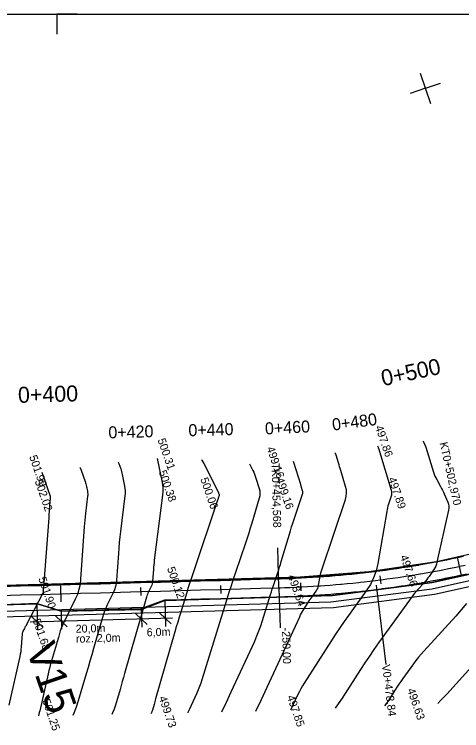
# Model space of a CAD drawing. Extents: x -636600 to -628587, y -1090963 to -1085869.
# Drawn here: x -629437.9 to -629326.1, y -1090844.9 to -1090665.8 of the extents above; entities that cross this region are included whole.
import ezdxf

# ---------------------------------------------------------------- set-up
doc = ezdxf.new("R2010")
doc.units = 0
for name, color, linetype in [('01_PARCELY_NÁVRH_PC', 7, 'Continuous'), ('03_PC_OBJEKTY_NÁVRH', 7, 'Continuous'), ('06_ÚSES_IP_NAVRH', 7, 'Continuous'), ('08_LEGENDA_HV', 7, 'Continuous'), ('Ex_Major Contours', 7, 'Continuous'), ('Ex_Minor Contours', 7, 'Continuous'), ('HEKTOMETRY100', 7, 'Continuous'), ('HEKTOMETRY20', 7, 'Continuous'), ('HL_BODY', 7, 'Continuous'), ('koty_vše', 7, 'Continuous'), ('POLOMERY', 7, 'Continuous'), ('popis', 7, 'Continuous'), ('situace_osa', 7, 'Continuous'), ('situace_těleso', 7, 'Continuous'), ('situace_vozovka', 7, 'Continuous'), ('síť křížků', 7, 'Continuous'), ('VRCHOLY', 7, 'Continuous')]:
    doc.layers.add(name, color=color, linetype=linetype)

msp = doc.modelspace()

# ---------------------------------------------------------------- linework, layer by layer
at = {"layer": '01_PARCELY_NÁVRH_PC'}
for points in [[(-629189.66, -1090770.45), (-629215.42, -1090775.8), (-629219.93, -1090777.26), (-629332.41, -1090802.64), (-629349.32, -1090805.2), (-629366.45, -1090806.54), (-629540.95, -1090811.44)], [(-629541.71, -1090816.24), (-629432.05, -1090813.18), (-629426.18, -1090814.98), (-629406.28, -1090814.59), (-629400.25, -1090812.37), (-629358.35, -1090811.11), (-629333.45, -1090807.8), (-629185.54, -1090774.98)], [(-629185.54, -1090774.98), (-629333.45, -1090807.8), (-629358.35, -1090811.11), (-629400.25, -1090812.37), (-629406.28, -1090814.59), (-629426.18, -1090814.98), (-629432.05, -1090813.18), (-629531.76, -1090815.97)], [(-629536.11, -1090819.09), (-629358.1, -1090814.1), (-629332.92, -1090810.75), (-629185.14, -1090777.96)]]:
    msp.add_lwpolyline(points, dxfattribs=at)
at = {"layer": '06_ÚSES_IP_NAVRH'}
msp.add_lwpolyline([(-629532.12, -1090817.99), (-629446.56, -1090815.16), (-629358.79, -1090812.64), (-629333.43, -1090809.41), (-629185.5, -1090776.5), (-629168.6, -1090775.78), (-629152.44, -1090777.59), (-629083.51, -1090794.83), (-629071.65, -1090795.64), (-629061.36, -1090794.84), (-629052.1, -1090792.94), (-629028.22, -1090783.13)], dxfattribs=at)
at = {"layer": '08_LEGENDA_HV'}
msp.add_line((-629847.27, -1090665.82), (-629007.27, -1090665.82), dxfattribs=at)
msp.add_lwpolyline([(-629422.27, -1090665.82), (-629427.27, -1090665.82), (-629427.27, -1090670.82)], dxfattribs=at)
at = {"layer": 'Ex_Major Contours'}
for points in [[(-629335.78, -1090772.48), (-629335.51, -1090772.86), (-629335.04, -1090773.98), (-629333.1, -1090780.29), (-629332.94, -1090780.76), (-629332.76, -1090781.23), (-629332.55, -1090781.68), (-629332.32, -1090782.12), (-629331.34, -1090783.88), (-629331.1, -1090784.32), (-629330.87, -1090784.77), (-629330.65, -1090785.22), (-629330.45, -1090785.68), (-629329.55, -1090787.73), (-629329.38, -1090788.23), (-629329.29, -1090788.74), (-629329.28, -1090789.26), (-629329.36, -1090789.78), (-629332.27, -1090802.78), (-629332.41, -1090803.27), (-629332.58, -1090803.74), (-629332.81, -1090804.19), (-629333.07, -1090804.62), (-629334.22, -1090806.3), (-629334.52, -1090806.71), (-629334.83, -1090807.11), (-629335.15, -1090807.51), (-629335.49, -1090807.89), (-629337.04, -1090809.6), (-629337.41, -1090810.01), (-629337.76, -1090810.44), (-629338.11, -1090810.87), (-629338.44, -1090811.32), (-629346.85, -1090822.96), (-629348.01, -1090824.58), (-629349.15, -1090826.23), (-629350.26, -1090827.89), (-629351.35, -1090829.56), (-629355.97, -1090836.76), (-629356.92, -1090838.2), (-629357.7, -1090839.29)], [(-629391.09, -1090777.19), (-629391.03, -1090777.27), (-629390.52, -1090778.13), (-629386.89, -1090785.32), (-629386.86, -1090785.38), (-629386.84, -1090785.44), (-629386.81, -1090785.51), (-629386.79, -1090785.57), (-629386.71, -1090785.83), (-629386.7, -1090785.89), (-629386.69, -1090785.96), (-629386.7, -1090786.02), (-629386.71, -1090786.09), (-629386.91, -1090786.76), (-629386.95, -1090786.89), (-629386.99, -1090787.02), (-629387.04, -1090787.16), (-629387.08, -1090787.29), (-629393.19, -1090805.42), (-629393.6, -1090806.64), (-629394, -1090807.87), (-629394.39, -1090809.09), (-629394.78, -1090810.33), (-629396.3, -1090815.25), (-629396.68, -1090816.49), (-629397.05, -1090817.72), (-629397.41, -1090818.96), (-629397.77, -1090820.2), (-629402.56, -1090836.94), (-629402.66, -1090837.29), (-629402.76, -1090837.63), (-629402.86, -1090837.98), (-629402.96, -1090838.33), (-629403.37, -1090839.71), (-629403.48, -1090840.05), (-629403.61, -1090840.39), (-629403.72, -1090840.62)]]:
    msp.add_lwpolyline(points, dxfattribs=at)
at = {"layer": 'Ex_Minor Contours'}
for points in [[(-629347.09, -1090773.65), (-629347.02, -1090773.87), (-629346.99, -1090773.98), (-629346.96, -1090774.08), (-629346.93, -1090774.18), (-629346.89, -1090774.28), (-629343.74, -1090784.72), (-629343.64, -1090785.16), (-629343.61, -1090785.61), (-629343.65, -1090786.05), (-629343.77, -1090786.49), (-629344.36, -1090788.26), (-629344.5, -1090788.71), (-629344.63, -1090789.16), (-629344.73, -1090789.61), (-629344.82, -1090790.07), (-629347.05, -1090803.12), (-629347.47, -1090804.94), (-629348.09, -1090806.69), (-629348.9, -1090808.35), (-629349.92, -1090809.93), (-629354.36, -1090816.07), (-629355.46, -1090817.62), (-629356.54, -1090819.18), (-629357.59, -1090820.75), (-629358.63, -1090822.34), (-629365.48, -1090833.01), (-629365.89, -1090833.69), (-629366.29, -1090834.38), (-629366.65, -1090835.08), (-629367, -1090835.8), (-629368.33, -1090838.7), (-629368.66, -1090839.42), (-629368.83, -1090839.75)], [(-629377.5, -1090839.96), (-629376.09, -1090837.1), (-629374.65, -1090834.03), (-629366.57, -1090816.41), (-629366.35, -1090815.96), (-629366.12, -1090815.51), (-629365.87, -1090815.07), (-629365.6, -1090814.64), (-629364.43, -1090812.81), (-629364.19, -1090812.45), (-629363.96, -1090812.1), (-629363.72, -1090811.75), (-629363.47, -1090811.41), (-629362.48, -1090810.03), (-629362.25, -1090809.68), (-629362.07, -1090809.31), (-629361.93, -1090808.92), (-629361.84, -1090808.51), (-629361.47, -1090806.38), (-629361.38, -1090805.88), (-629361.26, -1090805.4), (-629361.13, -1090804.91), (-629360.98, -1090804.43), (-629355.14, -1090787.09), (-629354.93, -1090786.28), (-629354.85, -1090785.46), (-629354.91, -1090784.65), (-629355.09, -1090783.83), (-629356.29, -1090779.86), (-629356.43, -1090779.38), (-629356.58, -1090778.91), (-629356.72, -1090778.43), (-629356.87, -1090777.96), (-629357.45, -1090776.05), (-629357.64, -1090775.61), (-629357.77, -1090775.42)], [(-629402.18, -1090776.88), (-629402.16, -1090776.95), (-629402.13, -1090777.04), (-629402.11, -1090777.14), (-629402.09, -1090777.23), (-629401.02, -1090782.43), (-629400.88, -1090783.33), (-629400.8, -1090784.23), (-629400.8, -1090785.14), (-629400.88, -1090786.04), (-629402.89, -1090802.22), (-629402.96, -1090802.82), (-629403.02, -1090803.42), (-629403.08, -1090804.01), (-629403.12, -1090804.61), (-629403.32, -1090807.49), (-629403.36, -1090807.84), (-629403.43, -1090808.19), (-629403.54, -1090808.53), (-629403.69, -1090808.87), (-629404.33, -1090810.17), (-629404.49, -1090810.5), (-629404.63, -1090810.84), (-629404.75, -1090811.18), (-629404.86, -1090811.52), (-629410.3, -1090830.58), (-629410.59, -1090831.57), (-629410.88, -1090832.57), (-629411.17, -1090833.56), (-629411.46, -1090834.55), (-629412.62, -1090838.52), (-629412.94, -1090839.5), (-629413.32, -1090840.45), (-629413.51, -1090840.87)], [(-629421.54, -1090779.02), (-629421.42, -1090779.19), (-629421.18, -1090779.73), (-629420.19, -1090782.6), (-629420.1, -1090782.9), (-629420.01, -1090783.2), (-629419.93, -1090783.5), (-629419.86, -1090783.81), (-629419.61, -1090785.05), (-629419.56, -1090785.35), (-629419.53, -1090785.66), (-629419.53, -1090785.97), (-629419.56, -1090786.29), (-629420.1, -1090790.6), (-629420.19, -1090791.43), (-629420.28, -1090792.25), (-629420.35, -1090793.08), (-629420.41, -1090793.91), (-629421.3, -1090807.01), (-629421.45, -1090808.31), (-629421.72, -1090809.57), (-629422.12, -1090810.81), (-629422.64, -1090812.01), (-629425.77, -1090818.33), (-629425.95, -1090818.72), (-629426.12, -1090819.12), (-629426.27, -1090819.53), (-629426.39, -1090819.94), (-629426.87, -1090821.61), (-629426.99, -1090822.02), (-629427.11, -1090822.44), (-629427.23, -1090822.85), (-629427.35, -1090823.27), (-629428.56, -1090827.38), (-629428.8, -1090828.2), (-629429.02, -1090829.03), (-629429.23, -1090829.86), (-629429.43, -1090830.69), (-629431.53, -1090839.92), (-629431.63, -1090840.36), (-629431.72, -1090840.79), (-629431.8, -1090841.16)], [(-629411.91, -1090777.76), (-629411.89, -1090777.79), (-629411.75, -1090778.11), (-629411.29, -1090779.45), (-629411.18, -1090779.78), (-629411.08, -1090780.12), (-629410.99, -1090780.47), (-629410.92, -1090780.81), (-629410.32, -1090783.74), (-629410.22, -1090784.34), (-629410.17, -1090784.95), (-629410.17, -1090785.56), (-629410.22, -1090786.17), (-629411.33, -1090795.07), (-629411.49, -1090796.46), (-629411.63, -1090797.84), (-629411.76, -1090799.22), (-629411.86, -1090800.61), (-629412.31, -1090807.25), (-629412.4, -1090808.08), (-629412.58, -1090808.88), (-629412.83, -1090809.67), (-629413.17, -1090810.44), (-629414.66, -1090813.46), (-629415.01, -1090814.22), (-629415.33, -1090814.99), (-629415.62, -1090815.78), (-629415.87, -1090816.58), (-629418.09, -1090824.37), (-629418.54, -1090825.94), (-629419, -1090827.5), (-629419.45, -1090829.07), (-629419.91, -1090830.63), (-629421.92, -1090837.45), (-629422.42, -1090839.01), (-629423.02, -1090840.53), (-629423.27, -1090841.08)], [(-629379.09, -1090778.16), (-629378.26, -1090779.81), (-629378.04, -1090780.28), (-629377.83, -1090780.76), (-629377.65, -1090781.24), (-629377.49, -1090781.73), (-629376.69, -1090784.35), (-629376.55, -1090784.95), (-629376.5, -1090785.55), (-629376.54, -1090786.16), (-629376.68, -1090786.76), (-629378.54, -1090793.03), (-629378.92, -1090794.27), (-629379.31, -1090795.51), (-629379.71, -1090796.75), (-629380.12, -1090797.98), (-629382.61, -1090805.38), (-629383.16, -1090807.03), (-629383.7, -1090808.68), (-629384.23, -1090810.33), (-629384.74, -1090811.99), (-629390.99, -1090832.2), (-629391.27, -1090833.04), (-629391.57, -1090833.87), (-629391.9, -1090834.69), (-629392.25, -1090835.5), (-629393.73, -1090838.71), (-629394.1, -1090839.51), (-629394.49, -1090840.31), (-629394.53, -1090840.39)], [(-629386.04, -1090840.18), (-629384.83, -1090837.71), (-629383.65, -1090835.19), (-629377.81, -1090822.47), (-629377.26, -1090821.21), (-629376.75, -1090819.94), (-629376.28, -1090818.65), (-629375.86, -1090817.35), (-629373.85, -1090810.86), (-629373.64, -1090810.18), (-629373.42, -1090809.49), (-629373.19, -1090808.8), (-629372.96, -1090808.12), (-629372.04, -1090805.38), (-629371.81, -1090804.7), (-629371.59, -1090804.01), (-629371.38, -1090803.32), (-629371.17, -1090802.63), (-629368.86, -1090794.9), (-629368.57, -1090793.93), (-629368.27, -1090792.97), (-629367.96, -1090792.01), (-629367.65, -1090791.05), (-629365.85, -1090785.72), (-629365.8, -1090785.52), (-629365.78, -1090785.32), (-629365.79, -1090785.13), (-629365.84, -1090784.93), (-629366.08, -1090784.13), (-629366.14, -1090783.93), (-629366.2, -1090783.73), (-629366.26, -1090783.54), (-629366.32, -1090783.34), (-629368, -1090777.87), (-629368.1, -1090777.62)], [(-629431, -1090780.25), (-629430.55, -1090781.53), (-629430.45, -1090781.82), (-629430.35, -1090782.11), (-629430.25, -1090782.4), (-629430.15, -1090782.69), (-629428.93, -1090786.25), (-629428.92, -1090786.26), (-629428.92, -1090786.27), (-629428.92, -1090786.29), (-629428.91, -1090786.3), (-629428.9, -1090786.35), (-629428.9, -1090786.37), (-629428.9, -1090786.38), (-629428.9, -1090786.39), (-629428.9, -1090786.41), (-629428.92, -1090786.6), (-629428.93, -1090786.63), (-629428.93, -1090786.67), (-629428.93, -1090786.71), (-629428.94, -1090786.74), (-629429.14, -1090789.68), (-629429.17, -1090790.19), (-629429.21, -1090790.69), (-629429.24, -1090791.19), (-629429.28, -1090791.69), (-629430.6, -1090808.99), (-629430.61, -1090809.12), (-629430.62, -1090809.24), (-629430.62, -1090809.37), (-629430.62, -1090809.5), (-629430.63, -1090810.01), (-629430.64, -1090810.14), (-629430.67, -1090810.26), (-629430.7, -1090810.38), (-629430.76, -1090810.49), (-629435.03, -1090818.64), (-629435.11, -1090818.81), (-629435.2, -1090818.97), (-629435.28, -1090819.14), (-629435.36, -1090819.3), (-629435.7, -1090819.97), (-629435.77, -1090820.14), (-629435.83, -1090820.31), (-629435.87, -1090820.49), (-629435.89, -1090820.67), (-629436.15, -1090823.96), (-629436.2, -1090824.57), (-629436.28, -1090825.17), (-629436.39, -1090825.77), (-629436.51, -1090826.37), (-629439.27, -1090838.47)], [(-629324.89, -1090813.07), (-629326.2, -1090814.66), (-629327.57, -1090816.22), (-629335.53, -1090824.97), (-629336.22, -1090825.75), (-629336.89, -1090826.54), (-629337.53, -1090827.36), (-629338.15, -1090828.19), (-629340.81, -1090831.86), (-629341.3, -1090832.56), (-629341.79, -1090833.26), (-629342.26, -1090833.97), (-629342.73, -1090834.69), (-629344.58, -1090837.57), (-629345.05, -1090838.28), (-629345.34, -1090838.7)], [(-629318.88, -1090823.7), (-629329.83, -1090835.73), (-629330.56, -1090836.52), (-629331.29, -1090837.29), (-629332.03, -1090838.06)]]:
    msp.add_lwpolyline(points, dxfattribs=at)
at = {"layer": 'HEKTOMETRY100'}
for points in [[(-629327.12, -1090801.85), (-629326.29, -1090805.76)], [(-629426.36, -1090808.67), (-629426.25, -1090812.67)]]:
    msp.add_lwpolyline(points, dxfattribs=at)
at = {"layer": 'HEKTOMETRY20'}
for points in [[(-629346.54, -1090806.18), (-629346.28, -1090808.17)], [(-629406.34, -1090809.12), (-629406.28, -1090811.12)], [(-629386.35, -1090808.57), (-629386.29, -1090810.57)], [(-629366.38, -1090807.96), (-629366.28, -1090809.96)]]:
    msp.add_lwpolyline(points, dxfattribs=at)
at = {"layer": 'HL_BODY'}
msp.add_lwpolyline([(-629371.76, -1090809.17), (-629372.03, -1090799.17)], dxfattribs=at)
at = {"layer": 'POLOMERY'}
msp.add_lwpolyline([(-629371.76, -1090809.17), (-629371.48, -1090819.16)], dxfattribs=at)
at = {"layer": 'popis'}
for points in [[(-629400.24, -1090812.2), (-629400.06, -1090818.83)], [(-629432.25, -1090813.09), (-629432.06, -1090819.71)], [(-629406.17, -1090814.37), (-629406.04, -1090818.99)], [(-629433.57, -1090816.33), (-629430.67, -1090819.08)], [(-629427.58, -1090816.17), (-629424.68, -1090818.92)], [(-629426.2, -1090814.92), (-629426.08, -1090819.54)], [(-629407.55, -1090815.62), (-629404.65, -1090818.37)], [(-629401.57, -1090815.46), (-629398.66, -1090818.21)], [(-629398.35, -1090816.78), (-629433.94, -1090817.76)]]:
    msp.add_lwpolyline(points, dxfattribs=at)
at = {"layer": 'situace_osa'}
msp.add_lwpolyline([(-629441.3, -1090811.09), (-629436.3, -1090810.95), (-629431.3, -1090810.81), (-629426.3, -1090810.67), (-629421.3, -1090810.53), (-629416.31, -1090810.4), (-629411.31, -1090810.26), (-629406.31, -1090810.12), (-629401.31, -1090809.98), (-629396.31, -1090809.85), (-629391.32, -1090809.71), (-629386.32, -1090809.57), (-629381.32, -1090809.43), (-629376.32, -1090809.29), (-629371.76, -1090809.17), (-629371.32, -1090809.16), (-629370.33, -1090809.12), (-629368.91, -1090809.07), (-629367.49, -1090809.01), (-629366.33, -1090808.96), (-629366.07, -1090808.95), (-629364.64, -1090808.87), (-629363.22, -1090808.79), (-629361.8, -1090808.69), (-629361.34, -1090808.66), (-629360.38, -1090808.6), (-629358.96, -1090808.49), (-629357.54, -1090808.37), (-629356.35, -1090808.27), (-629356.13, -1090808.25), (-629354.71, -1090808.11), (-629353.29, -1090807.97), (-629351.88, -1090807.83), (-629351.38, -1090807.77), (-629350.46, -1090807.67), (-629349.05, -1090807.5), (-629347.63, -1090807.33), (-629346.41, -1090807.18), (-629346.22, -1090807.15), (-629344.81, -1090806.96), (-629343.4, -1090806.77), (-629341.99, -1090806.56), (-629341.46, -1090806.48), (-629340.58, -1090806.35), (-629339.18, -1090806.13), (-629337.77, -1090805.9), (-629336.52, -1090805.69), (-629336.37, -1090805.66), (-629334.97, -1090805.42), (-629333.57, -1090805.16), (-629332.17, -1090804.9), (-629331.6, -1090804.8), (-629330.77, -1090804.64), (-629329.37, -1090804.36), (-629327.98, -1090804.07), (-629326.7, -1090803.81), (-629326.58, -1090803.78), (-629325.19, -1090803.48)], dxfattribs=at)
at = {"layer": 'situace_těleso'}
for points in [[(-629441.36, -1090808.73), (-629436.36, -1090808.6), (-629431.37, -1090808.47), (-629426.37, -1090808.34), (-629421.37, -1090808.17), (-629416.37, -1090808.01), (-629411.37, -1090807.85), (-629406.38, -1090807.69), (-629401.38, -1090807.53), (-629396.38, -1090807.37), (-629391.38, -1090807.28), (-629386.38, -1090807.18), (-629381.39, -1090807.06), (-629376.39, -1090806.92), (-629371.82, -1090806.78), (-629371.39, -1090806.77), (-629370.41, -1090806.73), (-629369, -1090806.68), (-629367.6, -1090806.6), (-629366.45, -1090806.54), (-629366.19, -1090806.53), (-629364.78, -1090806.45), (-629363.37, -1090806.36), (-629361.97, -1090806.27), (-629361.5, -1090806.25), (-629360.56, -1090806.19), (-629359.15, -1090806.1), (-629357.75, -1090806), (-629356.56, -1090805.9), (-629356.34, -1090805.88), (-629354.93, -1090805.77), (-629353.53, -1090805.64), (-629352.13, -1090805.5), (-629351.63, -1090805.45), (-629350.72, -1090805.35), (-629349.32, -1090805.2), (-629347.92, -1090805.03), (-629346.71, -1090804.88), (-629346.52, -1090804.86), (-629345.12, -1090804.67), (-629343.73, -1090804.48), (-629342.33, -1090804.28), (-629341.8, -1090804.2), (-629340.94, -1090804.07), (-629339.54, -1090803.85), (-629338.15, -1090803.62), (-629336.91, -1090803.42), (-629336.76, -1090803.39), (-629335.37, -1090803.16), (-629333.98, -1090802.92), (-629332.59, -1090802.67), (-629332.03, -1090802.56), (-629331.2, -1090802.41), (-629329.82, -1090802.14), (-629328.44, -1090801.86), (-629327.17, -1090801.6), (-629327.05, -1090801.57), (-629325.67, -1090801.28)], [(-629324.7, -1090805.72), (-629326.11, -1090806.02), (-629326.23, -1090806.04), (-629327.51, -1090806.31), (-629328.92, -1090806.6), (-629330.33, -1090806.88), (-629331.17, -1090807.05), (-629331.74, -1090807.15), (-629333.15, -1090807.42), (-629334.56, -1090807.68), (-629335.98, -1090807.95), (-629336.13, -1090807.97), (-629337.39, -1090808.2), (-629338.81, -1090808.44), (-629340.23, -1090808.65), (-629341.11, -1090808.79), (-629341.65, -1090808.87), (-629343.07, -1090809.07), (-629344.5, -1090809.27), (-629345.92, -1090809.46), (-629346.11, -1090809.48), (-629347.35, -1090809.64), (-629348.77, -1090809.81), (-629350.2, -1090809.98), (-629351.12, -1090810.08), (-629351.63, -1090810.14), (-629353.06, -1090810.29), (-629354.48, -1090810.44), (-629355.92, -1090810.58), (-629356.14, -1090810.6), (-629357.35, -1090810.71), (-629358.78, -1090810.83), (-629360.21, -1090810.95), (-629361.17, -1090811.02), (-629361.64, -1090811.06), (-629363.08, -1090811.16), (-629364.51, -1090811.25), (-629365.95, -1090811.34), (-629366.21, -1090811.35), (-629367.38, -1090811.36), (-629368.82, -1090811.41), (-629370.26, -1090811.45), (-629371.26, -1090811.48), (-629371.69, -1090811.49), (-629376.26, -1090811.6), (-629381.26, -1090811.73), (-629386.25, -1090811.89), (-629391.25, -1090812.06), (-629396.25, -1090812.25), (-629400.25, -1090812.37)], [(-629406.19, -1090814.55), (-629400.25, -1090812.37)], [(-629432.24, -1090813.13), (-629436.24, -1090813.24), (-629441.23, -1090813.39)], [(-629426.18, -1090814.98), (-629432.05, -1090813.18), (-629432.24, -1090813.13)], [(-629406.19, -1090814.55), (-629411.2, -1090814.68), (-629426.18, -1090814.98)]]:
    msp.add_lwpolyline(points, dxfattribs=at)
at = {"layer": 'situace_vozovka'}
for p, q in [((-629406.17, -1090814.37), (-629400.24, -1090812.2)), ((-629432.25, -1090813.09), (-629426.2, -1090814.92))]:
    msp.add_line(p, q, dxfattribs=at)
for points in [[(-629441.36, -1090808.84), (-629436.36, -1090808.7), (-629431.36, -1090808.56), (-629426.36, -1090808.42), (-629421.37, -1090808.29), (-629416.37, -1090808.15), (-629411.37, -1090808.01), (-629406.37, -1090807.87), (-629401.37, -1090807.73), (-629396.38, -1090807.6), (-629391.38, -1090807.46), (-629386.38, -1090807.32), (-629381.38, -1090807.18), (-629376.38, -1090807.04), (-629371.82, -1090806.92), (-629371.39, -1090806.91), (-629370.41, -1090806.88), (-629369, -1090806.83), (-629367.59, -1090806.77), (-629366.44, -1090806.71), (-629366.18, -1090806.7), (-629364.77, -1090806.62), (-629363.36, -1090806.54), (-629361.95, -1090806.45), (-629361.49, -1090806.42), (-629360.55, -1090806.35), (-629359.14, -1090806.24), (-629357.73, -1090806.13), (-629356.55, -1090806.03), (-629356.33, -1090806.01), (-629354.92, -1090805.87), (-629353.52, -1090805.74), (-629352.12, -1090805.59), (-629351.62, -1090805.53), (-629350.71, -1090805.43), (-629349.31, -1090805.27), (-629347.91, -1090805.1), (-629346.7, -1090804.95), (-629346.51, -1090804.92), (-629345.12, -1090804.73), (-629343.72, -1090804.54), (-629342.32, -1090804.34), (-629341.8, -1090804.26), (-629340.93, -1090804.12), (-629339.53, -1090803.91), (-629338.14, -1090803.68), (-629336.9, -1090803.47), (-629336.75, -1090803.44), (-629335.36, -1090803.2), (-629333.97, -1090802.95), (-629332.58, -1090802.69), (-629332.03, -1090802.59), (-629331.2, -1090802.43), (-629329.82, -1090802.15), (-629328.43, -1090801.87), (-629327.17, -1090801.61), (-629327.05, -1090801.58), (-629325.67, -1090801.28)], [(-629400.24, -1090812.2), (-629396.25, -1090812.09), (-629391.25, -1090811.96), (-629386.26, -1090811.82), (-629381.26, -1090811.68), (-629376.26, -1090811.54), (-629371.69, -1090811.42), (-629371.26, -1090811.4), (-629370.26, -1090811.37), (-629368.82, -1090811.32), (-629367.39, -1090811.26), (-629366.22, -1090811.21), (-629365.95, -1090811.19), (-629364.52, -1090811.12), (-629363.08, -1090811.03), (-629361.65, -1090810.94), (-629361.18, -1090810.91), (-629360.22, -1090810.84), (-629358.79, -1090810.73), (-629357.35, -1090810.61), (-629356.15, -1090810.51), (-629355.92, -1090810.49), (-629354.49, -1090810.35), (-629353.06, -1090810.21), (-629351.64, -1090810.06), (-629351.13, -1090810.01), (-629350.21, -1090809.9), (-629348.78, -1090809.74), (-629347.35, -1090809.56), (-629346.12, -1090809.41), (-629345.93, -1090809.38), (-629344.51, -1090809.19), (-629343.08, -1090808.99), (-629341.66, -1090808.79), (-629341.13, -1090808.71), (-629340.24, -1090808.57), (-629338.82, -1090808.35), (-629337.4, -1090808.12), (-629336.15, -1090807.91), (-629335.99, -1090807.88), (-629334.57, -1090807.63), (-629333.16, -1090807.38), (-629331.75, -1090807.12), (-629331.18, -1090807.01), (-629330.34, -1090806.84), (-629328.93, -1090806.56), (-629327.52, -1090806.28), (-629326.24, -1090806.01), (-629326.11, -1090805.98), (-629324.71, -1090805.68)], [(-629441.24, -1090813.33), (-629436.24, -1090813.2), (-629432.25, -1090813.09)], [(-629426.2, -1090814.92), (-629406.17, -1090814.37)]]:
    msp.add_lwpolyline(points, dxfattribs=at)
at = {"layer": 'síť křížků'}
for p, q in [((-629336.47, -1090680.52), (-629333.86, -1090688.09)), ((-629335.16, -1090684.31), (-629331.38, -1090683)), ((-629335.16, -1090684.31), (-629338.94, -1090685.61))]:
    msp.add_line(p, q, dxfattribs=at)
at = {"layer": 'VRCHOLY'}
msp.add_lwpolyline([(-629347.49, -1090808.5), (-629345.01, -1090828.34)], dxfattribs=at)

# ---------------------------------------------------------------- texts
at = {"layer": '03_PC_OBJEKTY_NÁVRH'}
msp.add_text('V15', height=7.5, rotation=289.043, dxfattribs=at).set_placement((-629435.01, -1090824.37))
at = {"layer": 'HEKTOMETRY100'}
for s, rotation, p in [('0+500', 11.9917, (-629345.75, -1090758.78)), ('0+400', 1.5793, (-629436.9, -1090762.95))]:
    msp.add_text(s, height=4, rotation=rotation, dxfattribs=at).set_placement(p)
at = {"layer": 'HEKTOMETRY20'}
for s, rotation, p in [('0+480', 7.408, (-629358.27, -1090769.89)), ('0+440', 1.5793, (-629394.33, -1090771.28)), ('0+460', 2.8244, (-629375.17, -1090770.85)), ('0+420', 1.5793, (-629414.33, -1090771.83))]:
    msp.add_text(s, height=3, rotation=rotation, dxfattribs=at).set_placement(p)
at = {"layer": 'HL_BODY'}
for s, rotation, p in [('KT0+502,970', 282.6724, (-629331.62, -1090772.97)), ('TK0+454,568', 271.5793, (-629373.61, -1090778.03))]:
    msp.add_text(s, height=2, rotation=rotation, dxfattribs=at).set_placement(p)
at = {"layer": 'koty_vše'}
for s, p in [('497.86', (-629347.75, -1090768.96)), ('500.31', (-629402.1, -1090772.18)), ('499.16', (-629374.86, -1090774.25)), ('501.99', (-629434.18, -1090776.38)), ('500.38', (-629401.84, -1090780.15)), ('502.02', (-629432.79, -1090782.51)), ('500.06', (-629391.43, -1090781.97)), ('499.16', (-629372.52, -1090782.01)), ('497.89', (-629344.48, -1090781.89)), ('497.66', (-629341.51, -1090801.33)), ('500.12', (-629399.74, -1090804.3)), ('501.90', (-629431.91, -1090806.83)), ('498.64', (-629369.52, -1090806.26)), ('501.68', (-629433.31, -1090817.27)), ('496.63', (-629339.75, -1090834.66)), ('497.85', (-629369.8, -1090836.38)), ('501.25', (-629430.91, -1090837.36)), ('499.73', (-629401.81, -1090836.6))]:
    msp.add_text(s, height=2, rotation=289.043, dxfattribs=at).set_placement(p)
at = {"layer": 'POLOMERY'}
msp.add_text('-250,00', height=2, rotation=271.5793, dxfattribs=at).set_placement((-629370.98, -1090819.15))
at = {"layer": 'popis'}
for s, p in [('20,0m', (-629422.52, -1090820.41)), ('6,0m', (-629404.77, -1090821.29)), ('roz. 2,0m', (-629422.45, -1090822.9))]:
    msp.add_text(s, height=2, rotation=1.5717, dxfattribs=at).set_placement(p)
at = {"layer": 'VRCHOLY'}
msp.add_text('V0+478,84', height=2, rotation=277.1259, dxfattribs=at).set_placement((-629346, -1090828.47))

doc.saveas('drawing.dxf')
